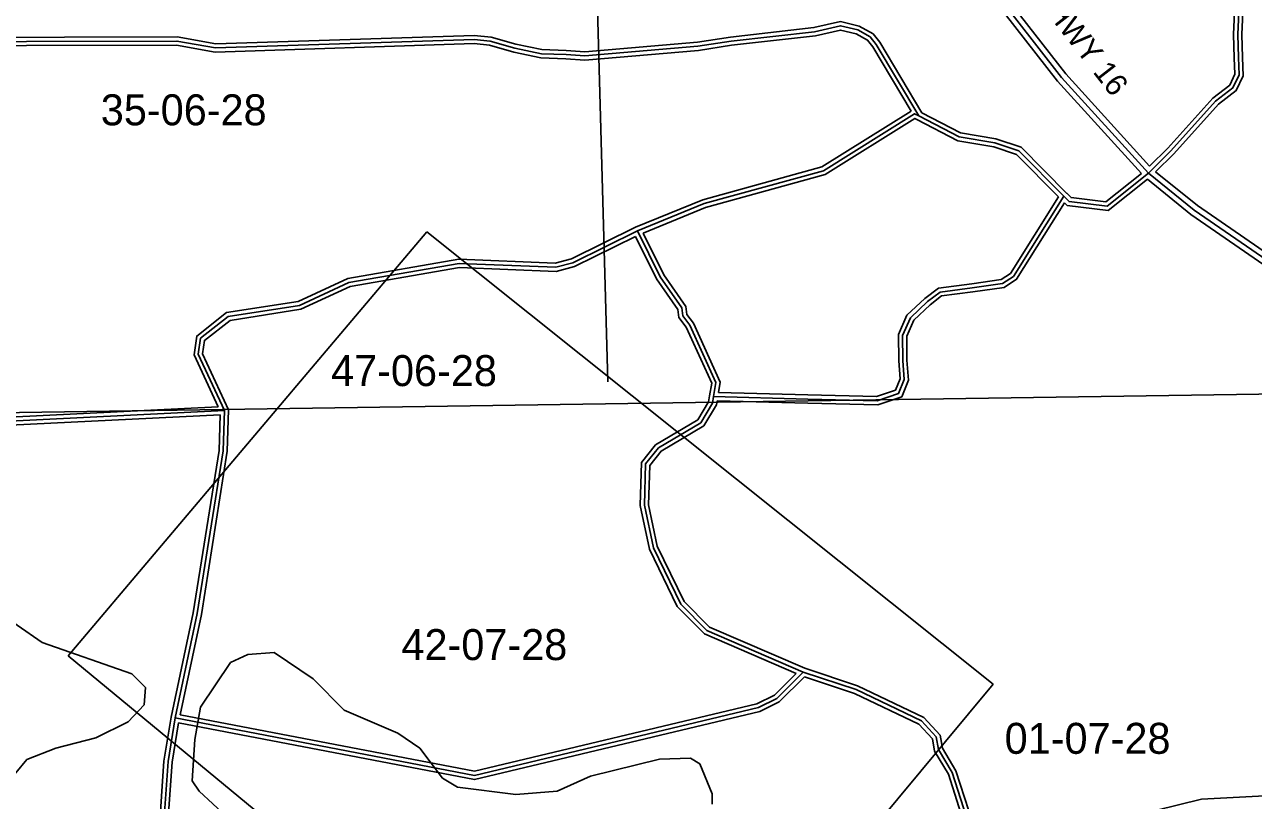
# Model space of a CAD drawing. Extents: x 418523 to 616617, y 1878279 to 2196743.
# Drawn here: x 510760 to 519682, y 2031805 to 2037441 of the extents above; entities that cross this region are included whole.
import ezdxf

# ---------------------------------------------------------------- set-up
doc = ezdxf.new("R2010")
doc.units = 0
for name, color, linetype in [('Level 1', 7, 'Continuous'), ('Level 2', 7, 'Continuous'), ('Level 22', 7, 'Continuous'), ('Level 23', 7, 'Continuous'), ('Level 28', 7, 'Continuous'), ('Level 31', 7, 'Continuous'), ('Level 32', 7, 'Continuous'), ('Level 7', 7, 'Continuous')]:
    doc.layers.add(name, color=color, linetype=linetype)

msp = doc.modelspace()

# ---------------------------------------------------------------- linework, layer by layer
at = {"layer": 'Level 1'}
for p, q in [((514853.061, 2040050.886), (514994.069, 2034846.178)), ((511077.48, 2032853.73), (513680.3, 2035934.756)), ((513680.3, 2035934.756), (517793.593, 2032648.206)), ((509638.59, 2034605.156), (520192.044, 2034763.81)), ((515156.404, 2029487.308), (511077.48, 2032853.73)), ((517793.593, 2032648.206), (515156.404, 2029487.308))]:
    msp.add_line(p, q, dxfattribs=at)
at = {"layer": 'Level 22'}
for points in [[(518920.293, 2036361.346), (518289.379, 2037055.79), (517443.319, 2038142.736), (517426.751, 2038200.986), (516771.703, 2039112.296), (516263.979, 2039777.94)], [(521447.914, 2034592.853), (520458.495, 2035246.761), (520383.667, 2035313.591), (519252.845, 2036093.526), (518920.293, 2036361.346)]]:
    msp.add_lwpolyline(points, dxfattribs=at)
at = {"layer": 'Level 23'}
for points in [[(518868.784, 2036358.556), (518258.749, 2037030.018), (517406.972, 2038124.307), (517390.189, 2038183.317), (516739.553, 2039088.488), (516232.174, 2039753.681)], [(518928.49, 2036411.809), (518320.009, 2037081.561), (517479.665, 2038161.164), (517463.314, 2038218.654), (516803.852, 2039136.104), (516316.333, 2039775.259)], [(521423.645, 2034560.944), (520434.016, 2035214.992), (520358.892, 2035282.087), (519228.912, 2036061.441), (518912.233, 2036316.477)], [(521441.199, 2034645.238), (520482.973, 2035278.531), (520408.442, 2035345.096), (519276.779, 2036125.611), (518972.337, 2036370.791)], [(523570.36, 2030746.8), (520571.905, 2031625.318), (519765.87, 2031838.416), (519305.437, 2031814.481), (518972.475, 2031730.503), (518474.765, 2031494.293)]]:
    msp.add_lwpolyline(points, dxfattribs=at)
at = {"layer": 'Level 31'}
for points in [[(518920.293, 2036361.346), (519082.768, 2036522.931), (519407.225, 2036884.655), (519533.973, 2036980.916), (519578.354, 2037074.576), (519573.44, 2037200.787), (519568.681, 2037368.093), (519592.56, 2037908.417), (519615.314, 2038656.764), (519536.929, 2038786.524), (519420.492, 2038904.79), (519318.921, 2039017.181), (519120.307, 2039097.571), (518043.508, 2039718.42), (517564.364, 2039906.801), (517193.232, 2040012.225), (516695.322, 2040012.309), (516486.862, 2039917.098), (516263.979, 2039777.94)], [(508144.856, 2037244.311), (508242.527, 2037271.19), (508400.67, 2037290.551), (508591.45, 2037312.689), (511865.525, 2037320.31), (512146.616, 2037271.194), (514024.296, 2037332.194), (514141.449, 2037319.736), (514319.586, 2037268.492), (514512.657, 2037228.829), (514691.284, 2037221.953), (514828.721, 2037212.328), (515649.405, 2037282.98), (515889.65, 2037319.513), (516496.51, 2037388.826), (516684.196, 2037431.748), (516809.834, 2037401.446), (516900.235, 2037350.914), (516944.05, 2037294.741), (517252.19, 2036777.156)], [(515208.999, 2035942.011), (515693.472, 2036140.16), (516561.385, 2036378.666), (517221.523, 2036792.911), (517252.19, 2036777.156)], [(517252.19, 2036777.156), (517545.886, 2036625.115), (517804.205, 2036582.311), (517978.837, 2036523.461), (518306.079, 2036193.466)], [(518306.079, 2036193.466), (518344.263, 2036155.136), (518619.407, 2036120.64), (518920.293, 2036361.346)], [(515762.838, 2034737.581), (516446.705, 2034720.045), (516950.343, 2034707.935), (517105.765, 2034759.711), (517147.654, 2034862.47), (517136.774, 2035000.341), (517134.934, 2035182.547), (517191.493, 2035311.071), (517315.163, 2035427.701), (517406.66, 2035497.541), (517641.19, 2035528.289), (517860.832, 2035559.094), (517940.225, 2035611.525), (518306.079, 2036193.466)], [(512211.3, 2034636.146), (512021.26, 2035045.299), (512038.193, 2035161.97), (512239.02, 2035319.737), (512756.004, 2035400.98), (513115.245, 2035566.494), (513915.961, 2035705.192), (514616.242, 2035677.373), (514741.496, 2035710.345), (515208.999, 2035942.011)], [(515762.838, 2034737.581), (515780.019, 2034839.343), (515589.973, 2035256.841), (515540.18, 2035323.948), (515532.169, 2035382.166), (515374.65, 2035607.886), (515208.999, 2035942.011)], [(516414.09, 2032736.353), (515714.808, 2033039.066), (515523.886, 2033231.456), (515325.566, 2033640.621), (515259.914, 2033949.267), (515269.307, 2034249.258), (515361.624, 2034365.64), (515670.559, 2034548.101), (515754.415, 2034689.246), (515762.838, 2034737.581)], [(512211.3, 2034636.146), (510160.352, 2034535.563), (508326.225, 2034550.955), (507868.045, 2034602.638)], [(511852.748, 2032403.537), (512014.141, 2033161.515), (512201.914, 2034344.52), (512211.3, 2034636.146)], [(511852.748, 2032403.537), (514026.933, 2031986.599), (516088.065, 2032479.035), (516221.693, 2032545.073), (516414.09, 2032736.353)], [(517816.849, 2031138.499), (517618.776, 2031622.93), (517495.093, 2032006.706), (517395.617, 2032174.01), (517379.175, 2032265.716), (517271.274, 2032382.865), (516796.935, 2032609.786), (516414.09, 2032736.353)], [(510748.434, 2029156.351), (511131.63, 2029113.367), (511273.7, 2029145.896), (511549.929, 2029453.556), (511650.32, 2029602.991), (511743.287, 2029877.92), (511766.167, 2031578.349), (511801.44, 2032086.62), (511852.748, 2032403.537)]]:
    msp.add_lwpolyline(points, dxfattribs=at)
at = {"layer": 'Level 32'}
for points in [[(518972.337, 2036370.792), (519104.53, 2036502.263), (519427.647, 2036862.493), (519557.95, 2036961.452), (519608.618, 2037068.385), (519603.425, 2037201.797), (519598.701, 2037367.857), (519622.54, 2037907.299), (519645.57, 2038664.7), (519560.783, 2038805.057), (519442.32, 2038925.38), (519336.561, 2039042.406), (519133.49, 2039124.6), (518056.561, 2039745.524), (517573.974, 2039935.259), (517197.412, 2040042.225), (516688.797, 2040042.311), (516472.626, 2039943.578), (516279.78, 2039823.173)], [(518928.49, 2036411.808), (519061.006, 2036543.6), (519386.802, 2036906.816), (519509.997, 2037000.38), (519548.09, 2037080.768), (519543.456, 2037199.778), (519538.662, 2037368.33), (519562.579, 2037909.536), (519585.058, 2038648.828), (519513.075, 2038767.991), (519398.664, 2038884.199), (519301.281, 2038991.956), (519107.124, 2039070.541), (518030.455, 2039691.316), (517554.753, 2039878.344), (517189.051, 2039982.226), (516701.847, 2039982.307), (516501.098, 2039890.619), (516316.333, 2039775.258)], [(508121.711, 2037269.056), (508236.694, 2037300.701), (508397.118, 2037320.341), (508589.681, 2037342.686), (511868.091, 2037350.316), (512148.733, 2037301.279), (514025.4, 2037362.246), (514147.225, 2037349.292), (514326.763, 2037297.646), (514516.276, 2037258.712), (514692.909, 2037251.913), (514828.48, 2037242.419), (515645.86, 2037312.786), (515885.691, 2037349.256), (516491.448, 2037418.444), (516684.379, 2037462.565), (516820.875, 2037429.645), (516920.163, 2037374.144), (516968.865, 2037311.707), (517273.588, 2036799.86)], [(508168.003, 2037219.565), (508248.361, 2037241.679), (508404.222, 2037260.761), (508593.22, 2037282.692), (511862.959, 2037290.303), (512144.499, 2037241.109), (514023.191, 2037302.141), (514135.673, 2037290.181), (514312.41, 2037239.339), (514509.037, 2037198.946), (514689.658, 2037191.992), (514828.962, 2037182.237), (515652.95, 2037253.173), (515893.609, 2037289.769), (516501.573, 2037359.209), (516684.015, 2037400.931), (516798.794, 2037373.248), (516880.306, 2037327.684), (516919.235, 2037277.776), (517196.25, 2036812.47)], [(515196.645, 2035969.37), (515683.784, 2036168.61), (516549.179, 2036406.425), (517196.25, 2036812.47)], [(517273.588, 2036799.859), (517555.468, 2036653.937), (517811.495, 2036611.512), (517995.143, 2036549.625), (518327.382, 2036214.591)], [(515250.2, 2035926.448), (515703.16, 2036111.709), (516573.592, 2036350.907), (517223.003, 2036758.421), (517238.48, 2036750.471)], [(517238.397, 2036750.513), (517536.305, 2036596.292), (517796.915, 2036553.109), (517962.532, 2036497.298), (518267.999, 2036189.26)], [(518311.422, 2036145.594), (518330.292, 2036126.651), (518628.251, 2036089.296), (518912.233, 2036316.477)], [(518327.334, 2036214.639), (518358.234, 2036183.62), (518610.563, 2036151.984), (518868.783, 2036358.556)], [(515787.95, 2034706.926), (516445.96, 2034690.053), (516954.857, 2034677.817), (517128.337, 2034735.609), (517178.121, 2034857.735), (517166.763, 2035001.675), (517164.998, 2035176.382), (517216.502, 2035293.419), (517334.609, 2035404.802), (517418.498, 2035468.836), (517645.224, 2035498.56), (517871.71, 2035530.326), (517962.17, 2035590.066), (518311.422, 2036145.594)], [(515798.179, 2034766.685), (516447.45, 2034750.036), (516945.83, 2034738.053), (517083.191, 2034783.812), (517117.186, 2034867.204), (517106.785, 2034999.009), (517104.87, 2035188.711), (517166.483, 2035328.722), (517295.717, 2035450.6), (517394.821, 2035526.246), (517637.156, 2035558.017), (517849.954, 2035587.863), (517918.279, 2035632.984), (518267.999, 2036189.26)], [(512165.317, 2034663.926), (511990.286, 2035040.765), (512010.226, 2035178.151), (512226.637, 2035348.16), (512747.233, 2035429.971), (513106.255, 2035595.385), (513913.974, 2035735.296), (514612.946, 2035707.529), (514730.909, 2035738.581), (515196.645, 2035969.37)], [(512241.515, 2034642.311), (512052.233, 2035049.832), (512066.16, 2035145.789), (512251.404, 2035291.314), (512764.775, 2035371.989), (513124.234, 2035537.603), (513917.948, 2035675.089), (514619.537, 2035647.218), (514752.083, 2035682.11), (515195.445, 2035901.811)], [(515733.255, 2034742.576), (515748.907, 2034835.277), (515563.985, 2035241.517), (515511.507, 2035312.244), (515503.433, 2035370.921), (515348.766, 2035592.553), (515195.445, 2035901.811)], [(515798.178, 2034766.685), (515811.13, 2034843.41), (515615.96, 2035272.163), (515568.854, 2035335.652), (515560.904, 2035393.411), (515400.534, 2035623.218), (515250.2, 2035926.448)], [(516361.539, 2032726.411), (515697.585, 2033013.831), (515499.07, 2033213.871), (515296.98, 2033630.816), (515229.814, 2033946.577), (515239.632, 2034260.122), (515341.577, 2034388.642), (515648.69, 2034570.028), (515725.807, 2034699.829), (515733.283, 2034742.732)], [(512165.318, 2034663.926), (510159.742, 2034565.57), (508328.036, 2034580.941), (507873.382, 2034632.226)], [(511888.468, 2032427.234), (512043.648, 2033156.036), (512231.839, 2034341.674), (512241.515, 2034642.311)], [(516424.779, 2032764.416), (515732.031, 2033064.301), (515548.702, 2033249.04), (515354.152, 2033650.427), (515290.013, 2033951.958), (515298.982, 2034238.394), (515381.67, 2034342.636), (515692.428, 2034526.176), (515783.024, 2034678.663), (515787.95, 2034706.926)], [(512180.268, 2034604.586), (510160.961, 2034505.556), (508324.412, 2034520.968), (507862.71, 2034573.048)], [(511823.252, 2032409.061), (511984.635, 2033166.993), (512171.989, 2034347.365), (512180.269, 2034604.586)], [(517828.843, 2031188.436), (517646.98, 2031633.223), (517522.609, 2032019.13), (517424.186, 2032184.663), (517407.164, 2032279.613), (517289.429, 2032407.436), (516808.162, 2032637.671), (516424.78, 2032764.416)], [(511877.429, 2032368.256), (514027.624, 2031955.919), (516098.326, 2032450.641), (516239.373, 2032520.346), (516422.173, 2032702.082)], [(511888.468, 2032427.234), (514026.241, 2032017.279), (516077.805, 2032507.428), (516204.013, 2032569.8), (516361.539, 2032726.411)], [(517774.625, 2031162.496), (517590.574, 2031612.636), (517467.576, 2031994.284), (517367.049, 2032163.356), (517351.188, 2032251.821), (517253.119, 2032358.293), (516785.708, 2032581.9), (516422.172, 2032702.082)], [(510777.764, 2029183.249), (511129.905, 2029143.75), (511257.731, 2029173.018), (511526.2, 2029472.033), (511623.184, 2029616.396), (511713.353, 2029883.051), (511736.18, 2031579.591), (511771.606, 2032090.063), (511823.251, 2032409.061)], [(510771.15, 2029123.613), (511133.355, 2029082.985), (511289.668, 2029118.775), (511573.658, 2029435.08), (511677.457, 2029589.586), (511773.221, 2029872.788), (511796.154, 2031577.107), (511831.275, 2032083.176), (511877.429, 2032368.256)]]:
    msp.add_lwpolyline(points, dxfattribs=at)
at = {"layer": 'Level 7'}
for points in [[(510534.571, 2031810.9), (510777.272, 2032101.88), (510985.945, 2032184.594), (511277.941, 2032258.669), (511511.755, 2032374.635), (511628.855, 2032499.279), (511637.584, 2032624.292), (511537.88, 2032724.663), (510888.39, 2032951.831), (510522.407, 2033203.133)], [(515753.065, 2031777.349), (515753.293, 2031852.381), (515662.277, 2032069.415), (515595.755, 2032111.295), (515370.64, 2032103.712), (514870.03, 2031980.263), (514627.956, 2031872.678), (514327.75, 2031848.654), (513902.759, 2031900.041), (513794.615, 2031967.091), (513628.567, 2032184.364), (513470.542, 2032293.255), (513079.28, 2032461.265), (512854.92, 2032687.057), (512572.1, 2032879.709), (512380.306, 2032863.666), (512255.095, 2032805.703), (512037.275, 2032481.303), (511994.838, 2032248.017), (511977.223, 2031947.94), (512026.975, 2031872.778), (512226.463, 2031688.726)]]:
    msp.add_lwpolyline(points, dxfattribs=at)

# ---------------------------------------------------------------- texts
at = {"layer": 'Level 2'}
for s, p in [('35-06-28', (511313.11, 2036708.761)), ('47-06-28', (512985.061, 2034814.411)), ('42-07-28', (513496.107, 2032824.03)), ('01-07-28', (517875.951, 2032143.091))]:
    msp.add_text(s, height=225, dxfattribs=at).set_placement(p)
at = {"layer": 'Level 28'}
msp.add_text('STATE HWY 16', height=160, rotation=307.8957472, dxfattribs=at).set_placement((517708.905, 2038127.548))

doc.saveas('drawing.dxf')
